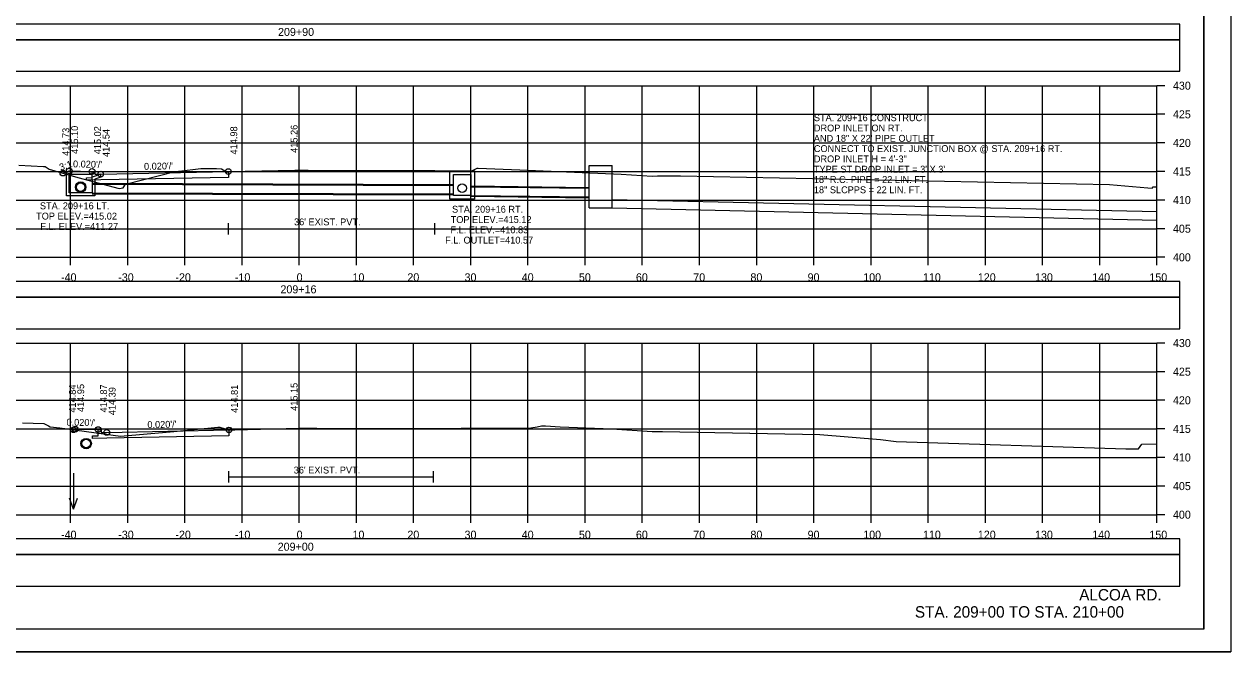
# Model space of a CAD drawing. Extents: x 1371057 to 1372761, y 380005 to 390517.
# Drawn here: x 1372102.6 to 1372313.6, y 389877.2 to 389986.9 of the extents above; entities that cross this region are included whole.
import ezdxf

# ---------------------------------------------------------------- set-up
doc = ezdxf.new("R2010")
doc.units = 0
for name, color, linetype in [('R_Alt Surface', 7, 'Continuous'), ('R_Axis', 7, 'Continuous'), ('R_Axis Annot', 7, 'Continuous'), ('R_Border', 7, 'Continuous'), ('R_Dimension', 7, 'Continuous'), ('R_Draft', 7, 'Continuous'), ('R_Exist Surface', 7, 'Continuous'), ('R_Fin Surface', 7, 'Continuous'), ('R_Grid', 7, 'Continuous'), ('R_No Plot', 7, 'Continuous'), ('R_Water', 7, 'Continuous'), ('R_Water Annot', 7, 'Continuous'), ('R_Xsect Elev', 7, 'Continuous'), ('R_Xsect Slope', 7, 'Continuous')]:
    doc.layers.add(name, color=color, linetype=linetype)

msp = doc.modelspace()

# ---------------------------------------------------------------- linework, layer by layer
at = {"layer": 'R_Alt Surface'}
for p, q in [((1372138.31, 389950.14), (1372138.31, 389952.14)), ((1372174.44, 389950.14), (1372174.44, 389952.14)), ((1372138.31, 389951.14), (1372174.44, 389951.14)), ((1372138.42, 389906.75), (1372138.42, 389908.75)), ((1372138.42, 389907.75), (1372174.21, 389907.75)), ((1372174.21, 389906.75), (1372174.21, 389908.75))]:
    msp.add_line(p, q, dxfattribs=at)
for points in [[(1372138.31, 389961.13), (1372138.31, 389960.13), (1372115.98, 389959.68), (1372113.48, 389959.63), (1372113.48, 389960.06), (1372114.48, 389960.08), (1372114.48, 389961.16)], [(1372138.42, 389915.96), (1372138.42, 389914.96), (1372117.04, 389914.54), (1372114.54, 389914.49), (1372114.54, 389914.92), (1372115.54, 389914.94), (1372115.54, 389916.02)]]:
    msp.add_lwpolyline(points, dxfattribs=at)
at = {"layer": 'R_Axis'}
for p, q in [((1372300.71, 389946.15), (1372300.71, 389976.15)), ((1372302.11, 389976.15), (1372300.71, 389976.15)), ((1372302.11, 389971.15), (1372300.71, 389971.15)), ((1372302.11, 389966.15), (1372300.71, 389966.15)), ((1372302.11, 389961.15), (1372300.71, 389961.15)), ((1372302.11, 389956.15), (1372300.71, 389956.15)), ((1372302.11, 389951.15), (1372300.71, 389951.15)), ((1372000.71, 389946.15), (1372300.71, 389946.15)), ((1372110.71, 389944.75), (1372110.71, 389946.15)), ((1372120.71, 389944.75), (1372120.71, 389946.15)), ((1372130.71, 389944.75), (1372130.71, 389946.15)), ((1372140.71, 389944.75), (1372140.71, 389946.15)), ((1372150.71, 389944.75), (1372150.71, 389946.15)), ((1372160.71, 389944.75), (1372160.71, 389946.15)), ((1372170.71, 389944.75), (1372170.71, 389946.15)), ((1372180.71, 389944.75), (1372180.71, 389946.15)), ((1372190.71, 389944.75), (1372190.71, 389946.15)), ((1372200.71, 389944.75), (1372200.71, 389946.15)), ((1372210.71, 389944.75), (1372210.71, 389946.15)), ((1372220.71, 389944.75), (1372220.71, 389946.15)), ((1372230.71, 389944.75), (1372230.71, 389946.15)), ((1372240.71, 389944.75), (1372240.71, 389946.15)), ((1372250.71, 389944.75), (1372250.71, 389946.15)), ((1372260.71, 389944.75), (1372260.71, 389946.15)), ((1372270.71, 389944.75), (1372270.71, 389946.15)), ((1372280.71, 389944.75), (1372280.71, 389946.15)), ((1372290.71, 389944.75), (1372290.71, 389946.15)), ((1372300.71, 389944.75), (1372300.71, 389946.15)), ((1372302.11, 389946.15), (1372300.71, 389946.15)), ((1372300.71, 389901.15), (1372300.71, 389931.15)), ((1372302.11, 389931.15), (1372300.71, 389931.15)), ((1372302.11, 389926.15), (1372300.71, 389926.15)), ((1372302.11, 389921.15), (1372300.71, 389921.15)), ((1372302.11, 389916.15), (1372300.71, 389916.15)), ((1372302.11, 389911.15), (1372300.71, 389911.15)), ((1372302.11, 389906.15), (1372300.71, 389906.15)), ((1372000.71, 389901.15), (1372300.71, 389901.15)), ((1372110.71, 389899.75), (1372110.71, 389901.15)), ((1372120.71, 389899.75), (1372120.71, 389901.15)), ((1372130.71, 389899.75), (1372130.71, 389901.15)), ((1372140.71, 389899.75), (1372140.71, 389901.15)), ((1372150.71, 389899.75), (1372150.71, 389901.15)), ((1372160.71, 389899.75), (1372160.71, 389901.15)), ((1372170.71, 389899.75), (1372170.71, 389901.15)), ((1372180.71, 389899.75), (1372180.71, 389901.15)), ((1372190.71, 389899.75), (1372190.71, 389901.15)), ((1372200.71, 389899.75), (1372200.71, 389901.15)), ((1372210.71, 389899.75), (1372210.71, 389901.15)), ((1372220.71, 389899.75), (1372220.71, 389901.15)), ((1372230.71, 389899.75), (1372230.71, 389901.15)), ((1372240.71, 389899.75), (1372240.71, 389901.15)), ((1372250.71, 389899.75), (1372250.71, 389901.15)), ((1372260.71, 389899.75), (1372260.71, 389901.15)), ((1372270.71, 389899.75), (1372270.71, 389901.15)), ((1372280.71, 389899.75), (1372280.71, 389901.15)), ((1372290.71, 389899.75), (1372290.71, 389901.15)), ((1372300.71, 389899.75), (1372300.71, 389901.15)), ((1372302.11, 389901.15), (1372300.71, 389901.15))]:
    msp.add_line(p, q, dxfattribs=at)
at = {"layer": 'R_Border'}
for q in [(1372308.89, 390086.61), (1371992.71, 389881.15)]:
    msp.add_line((1372308.89, 389881.15), q, dxfattribs=at)
at = {"layer": 'R_Dimension'}
for points in [[(1371996.71, 389984.19), (1372304.71, 389984.19), (1372304.71, 389986.9), (1371996.71, 389986.9)], [(1371996.71, 389978.67), (1372304.71, 389978.67), (1372304.71, 389984.19), (1371996.71, 389984.19)], [(1371996.71, 389939.19), (1372304.71, 389939.19), (1372304.71, 389941.9), (1371996.71, 389941.9)], [(1371996.71, 389933.67), (1372304.71, 389933.67), (1372304.71, 389939.19), (1371996.71, 389939.19)], [(1371996.71, 389894.19), (1372304.71, 389894.19), (1372304.71, 389896.9), (1371996.71, 389896.9)], [(1371996.71, 389888.67), (1372304.71, 389888.67), (1372304.71, 389894.19), (1371996.71, 389894.19)]]:
    msp.add_lwpolyline(points, close=True, dxfattribs=at)
at = {"layer": 'R_Exist Surface'}
for points in [[(1372101.64, 389962.27), (1372105.98, 389962.04), (1372106.21, 389962.03), (1372106.26, 389962), (1372106.98, 389961.54), (1372109.39, 389960.87), (1372110.03, 389960.68), (1372112.01, 389960.1), (1372119.19, 389958.19), (1372119.9, 389958.3), (1372120.3, 389958.95), (1372129.03, 389961.16), (1372130.18, 389961.29), (1372133.04, 389961.6), (1372133.48, 389961.66), (1372133.63, 389961.68), (1372135.02, 389961.65), (1372136.22, 389961.65), (1372137.03, 389961.64), (1372137.07, 389961.64), (1372137.07, 389961.64), (1372137.12, 389961.6), (1372138.1, 389961.06), (1372138.31, 389961.13), (1372149.93, 389961.39), (1372150.8, 389961.41), (1372152.25, 389961.4), (1372174.44, 389961.3), (1372176.74, 389961.28), (1372178.14, 389961.26), (1372179.06, 389961.27), (1372180.32, 389961.27), (1372180.88, 389961.28), (1372181.83, 389961.71), (1372181.98, 389961.76), (1372182, 389961.76), (1372189.27, 389961.43), (1372207.03, 389960.69), (1372212.44, 389960.35), (1372213.36, 389960.39), (1372217.37, 389960.39), (1372292.4, 389958.86), (1372299.12, 389958.31), (1372299.9, 389958.23), (1372300.05, 389958.47), (1372300.71, 389958.48)], [(1372102.33, 389917.2), (1372106.06, 389917.1), (1372106.87, 389916.66), (1372107.15, 389916.52), (1372108.82, 389916.31), (1372119.44, 389914.88), (1372128.75, 389915.7), (1372136.48, 389916.46), (1372136.83, 389916.45), (1372138.31, 389916), (1372138.42, 389915.96), (1372139.47, 389915.99), (1372150.64, 389916.3), (1372153.8, 389916.29), (1372174.21, 389916.23), (1372176.59, 389916.24), (1372179.02, 389916.25), (1372186.05, 389916.29), (1372191.24, 389916.31), (1372192.3, 389916.52), (1372193.09, 389916.71), (1372193.3, 389916.7), (1372193.52, 389916.69), (1372193.77, 389916.66), (1372196.37, 389916.53), (1372205.39, 389916.15), (1372212.45, 389915.71), (1372212.79, 389915.72), (1372214.26, 389915.72), (1372241.77, 389915.16), (1372252.34, 389914.29), (1372255.1, 389913.96), (1372295.27, 389912.68), (1372297.51, 389912.66), (1372298.07, 389913.46), (1372300.71, 389913.55)]]:
    msp.add_lwpolyline(points, dxfattribs=at)
at = {"layer": 'R_Fin Surface'}
for points in [[(1372109.38, 389960.88), (1372110.48, 389961.24), (1372114.48, 389961.16), (1372114.98, 389961.16), (1372114.98, 389960.66), (1372115.98, 389960.68), (1372138.31, 389961.13)], [(1372111.22, 389915.99), (1372111.54, 389916.1), (1372115.54, 389916.02), (1372116.04, 389916.02), (1372116.05, 389915.52), (1372117.04, 389915.54), (1372138.42, 389915.96)]]:
    msp.add_lwpolyline(points, dxfattribs=at)
at = {"layer": 'R_Grid'}
for p, q in [((1372000.71, 389976.15), (1372300.71, 389976.15)), ((1372110.71, 389946.15), (1372110.71, 389976.15)), ((1372120.71, 389946.15), (1372120.71, 389976.15)), ((1372130.71, 389946.15), (1372130.71, 389976.15)), ((1372140.71, 389946.15), (1372140.71, 389976.15)), ((1372150.71, 389946.15), (1372150.71, 389976.15)), ((1372160.71, 389946.15), (1372160.71, 389976.15)), ((1372170.71, 389946.15), (1372170.71, 389976.15)), ((1372180.71, 389946.15), (1372180.71, 389976.15)), ((1372190.71, 389946.15), (1372190.71, 389976.15)), ((1372200.71, 389946.15), (1372200.71, 389976.15)), ((1372210.71, 389946.15), (1372210.71, 389976.15)), ((1372220.71, 389946.15), (1372220.71, 389976.15)), ((1372230.71, 389946.15), (1372230.71, 389976.15)), ((1372240.71, 389946.15), (1372240.71, 389976.15)), ((1372250.71, 389946.15), (1372250.71, 389976.15)), ((1372260.71, 389946.15), (1372260.71, 389976.15)), ((1372270.71, 389946.15), (1372270.71, 389976.15)), ((1372280.71, 389946.15), (1372280.71, 389976.15)), ((1372290.71, 389946.15), (1372290.71, 389976.15)), ((1372300.71, 389946.15), (1372300.71, 389976.15)), ((1372000.71, 389971.15), (1372300.71, 389971.15)), ((1372000.71, 389966.15), (1372300.71, 389966.15)), ((1372000.71, 389961.15), (1372300.71, 389961.15)), ((1372000.71, 389956.15), (1372300.71, 389956.15)), ((1372000.71, 389951.15), (1372300.71, 389951.15)), ((1372000.71, 389946.15), (1372300.71, 389946.15)), ((1372000.71, 389931.15), (1372300.71, 389931.15)), ((1372110.71, 389901.15), (1372110.71, 389931.15)), ((1372120.71, 389901.15), (1372120.71, 389931.15)), ((1372130.71, 389901.15), (1372130.71, 389931.15)), ((1372140.71, 389901.15), (1372140.71, 389931.15)), ((1372150.71, 389901.15), (1372150.71, 389931.15)), ((1372160.71, 389901.15), (1372160.71, 389931.15)), ((1372170.71, 389901.15), (1372170.71, 389931.15)), ((1372180.71, 389901.15), (1372180.71, 389931.15)), ((1372190.71, 389901.15), (1372190.71, 389931.15)), ((1372200.71, 389901.15), (1372200.71, 389931.15)), ((1372210.71, 389901.15), (1372210.71, 389931.15)), ((1372220.71, 389901.15), (1372220.71, 389931.15)), ((1372230.71, 389901.15), (1372230.71, 389931.15)), ((1372240.71, 389901.15), (1372240.71, 389931.15)), ((1372250.71, 389901.15), (1372250.71, 389931.15)), ((1372260.71, 389901.15), (1372260.71, 389931.15)), ((1372270.71, 389901.15), (1372270.71, 389931.15)), ((1372280.71, 389901.15), (1372280.71, 389931.15)), ((1372290.71, 389901.15), (1372290.71, 389931.15)), ((1372300.71, 389901.15), (1372300.71, 389931.15)), ((1372000.71, 389926.15), (1372300.71, 389926.15)), ((1372000.71, 389921.15), (1372300.71, 389921.15)), ((1372000.71, 389916.15), (1372300.71, 389916.15)), ((1372000.71, 389911.15), (1372300.71, 389911.15)), ((1372000.71, 389906.15), (1372300.71, 389906.15)), ((1372000.71, 389901.15), (1372300.71, 389901.15))]:
    msp.add_line(p, q, dxfattribs=at)
at = {"layer": 'R_No Plot'}
for p, q in [((1372114.48, 389959.09), (1372177.71, 389958.9)), ((1372180.71, 389958.65), (1372201.43, 389958.38)), ((1372114.48, 389957.25), (1372177.71, 389957.06)), ((1372180.71, 389956.81), (1372201.43, 389956.55)), ((1371980.31, 389877.17), (1372313.64, 389877.17))]:
    msp.add_line(p, q, dxfattribs=at)
for points in [[(1371980.3, 390090.5), (1372313.64, 390090.5), (1372313.64, 389877.17), (1371980.3, 389877.17)], [(1372226.63, 390086.61), (1372246.25, 390086.61), (1372246.25, 390076.73), (1372262.36, 390076.73), (1372285.56, 390076.73), (1372285.68, 390048.57), (1372308.89, 390048.57), (1372308.89, 389881.15), (1371992.71, 389881.15), (1371992.71, 390086.61)]]:
    msp.add_lwpolyline(points, close=True, dxfattribs=at)
for centre, radius in [((1372109.38, 389960.88), 0.5), ((1372110.48, 389961.24), 0.5), ((1372114.48, 389961.16), 0.5), ((1372115.98, 389960.68), 0.5), ((1372138.31, 389961.13), 0.5), ((1372112.48, 389958.42), 0.917), ((1372112.48, 389958.42), 0.917), ((1372111.22, 389915.99), 0.5), ((1372111.54, 389916.1), 0.5), ((1372115.54, 389916.02), 0.5), ((1372117.04, 389915.54), 0.5), ((1372138.42, 389915.96), 0.5), ((1372113.44, 389913.58), 0.917)]:
    msp.add_circle(centre, radius, dxfattribs=at)
at = {"layer": 'R_Water'}
for p, q in [((1372201.43, 389954.77), (1372201.43, 389962.17)), ((1372201.43, 389962.17), (1372205.43, 389962.17)), ((1372205.43, 389954.77), (1372205.43, 389962.17)), ((1372109.98, 389961.16), (1372114.73, 389961.16)), ((1372109.98, 389959.66), (1372109.98, 389961.16)), ((1372110.48, 389959.66), (1372110.48, 389960.66)), ((1372110.48, 389960.66), (1372114.48, 389960.66)), ((1372114.81, 389961), (1372114.48, 389960.66)), ((1372115.98, 389960.68), (1372114.48, 389960.16)), ((1372114.48, 389959.66), (1372114.48, 389960.16)), ((1372114.81, 389961), (1372114.73, 389961.16)), ((1372115.98, 389960.16), (1372114.98, 389959.81)), ((1372114.48, 389958.92), (1372177.71, 389958.73)), ((1372114.98, 389959.66), (1372114.98, 389959.81)), ((1372180.71, 389958.48), (1372201.43, 389958.22)), ((1372114.48, 389957.42), (1372177.71, 389957.23)), ((1372180.71, 389956.98), (1372201.43, 389956.72)), ((1372205.46, 389956.27), (1372300.74, 389954.17)), ((1372201.43, 389954.77), (1372205.43, 389954.77)), ((1372205.43, 389954.77), (1372300.71, 389952.67))]:
    msp.add_line(p, q, dxfattribs=at)
for points in [[(1372115.98, 389960.16), (1372115.98, 389960.68)], [(1372114.98, 389959.66), (1372114.98, 389956.92), (1372112.48, 389956.92), (1372109.98, 389956.92), (1372109.98, 389959.66)], [(1372114.48, 389959.66), (1372114.48, 389957.42), (1372112.48, 389957.42), (1372110.48, 389957.42), (1372110.48, 389959.66)]]:
    msp.add_lwpolyline(points, dxfattribs=at)
for points in [[(1372179.21, 389961.27), (1372181.38, 389961.27), (1372181.38, 389956.31), (1372179.21, 389956.31), (1372177.04, 389956.31), (1372177.04, 389961.27)], [(1372179.21, 389960.61), (1372180.71, 389960.61), (1372180.71, 389956.98), (1372179.21, 389956.98), (1372177.71, 389956.98), (1372177.71, 389960.61)]]:
    msp.add_lwpolyline(points, close=True, dxfattribs=at)
for centre in [(1372112.48, 389958.42), (1372112.48, 389958.42), (1372179.21, 389958.23), (1372113.44, 389913.58)]:
    msp.add_circle(centre, 0.75, dxfattribs=at)
at = {"layer": 'R_Water Annot'}
for p, q in [((1372111.22, 389908.38), (1372111.22, 389902.1)), ((1372111.22, 389902.1), (1372110.52, 389904.02)), ((1372111.22, 389902.1), (1372111.92, 389904.02))]:
    msp.add_line(p, q, dxfattribs=at)
at = {"layer": 'R_Xsect Elev'}
for p, q in [((1372150.71, 389961.41), (1372150.71, 389971.41)), ((1372150.71, 389916.3), (1372150.71, 389926.3))]:
    msp.add_line(p, q, dxfattribs=at)

# ---------------------------------------------------------------- texts
at = {"layer": 'R_Axis Annot'}
for s, p in [('209+90', (1372147, 389984.85)), ('430', (1372303.51, 389975.45)), ('425', (1372303.51, 389970.45)), ('420', (1372303.51, 389965.45)), ('415', (1372303.51, 389960.45)), ('410', (1372303.51, 389955.45)), ('405', (1372303.51, 389950.45)), ('400', (1372303.51, 389945.45)), ('-40', (1372109.05, 389941.95)), ('-30', (1372119.05, 389941.95)), ('-20', (1372129.05, 389941.95)), ('-10', (1372139.45, 389941.95)), ('0', (1372150.25, 389941.95)), ('10', (1372160.02, 389941.95)), ('20', (1372169.62, 389941.95)), ('30', (1372179.62, 389941.95)), ('40', (1372189.62, 389941.95)), ('50', (1372199.62, 389941.95)), ('60', (1372209.59, 389941.95)), ('70', (1372219.62, 389941.95)), ('80', (1372229.62, 389941.95)), ('90', (1372239.62, 389941.95)), ('100', (1372249.34, 389941.95)), ('110', (1372259.79, 389941.95)), ('120', (1372269.39, 389941.95)), ('130', (1372279.39, 389941.95)), ('140', (1372289.39, 389941.95)), ('150', (1372299.39, 389941.95)), ('209+16', (1372147.42, 389939.85)), ('430', (1372303.51, 389930.45)), ('425', (1372303.51, 389925.45)), ('420', (1372303.51, 389920.45)), ('415', (1372303.51, 389915.45)), ('410', (1372303.51, 389910.45)), ('405', (1372303.51, 389905.45)), ('400', (1372303.51, 389900.45)), ('-40', (1372109.05, 389896.95)), ('-30', (1372119.05, 389896.95)), ('-20', (1372129.05, 389896.95)), ('-10', (1372139.45, 389896.95)), ('0', (1372150.25, 389896.95)), ('10', (1372160.02, 389896.95)), ('20', (1372169.62, 389896.95)), ('30', (1372179.62, 389896.95)), ('40', (1372189.62, 389896.95)), ('50', (1372199.62, 389896.95)), ('60', (1372209.59, 389896.95)), ('70', (1372219.62, 389896.95)), ('80', (1372229.62, 389896.95)), ('90', (1372239.62, 389896.95)), ('100', (1372249.34, 389896.95)), ('110', (1372259.79, 389896.95)), ('120', (1372269.39, 389896.95)), ('130', (1372279.39, 389896.95)), ('140', (1372289.39, 389896.95)), ('150', (1372299.39, 389896.95)), ('209+00', (1372146.94, 389894.85))]:
    msp.add_text(s, height=1.4, dxfattribs=at).set_placement(p)
at = {"layer": 'R_Draft'}
for s, p in [('ALCOA RD.', (1372287.12, 389886.15)), ('STA. 209+00 TO STA. 210+00', (1372258.38, 389883.15))]:
    msp.add_text(s, height=2, dxfattribs=at).set_placement(p)
at = {"layer": 'R_Water'}
for p in [(1372149.8, 389951.74), (1372149.74, 389908.35)]:
    msp.add_text("36' EXIST. PVT.", height=1.2, dxfattribs=at).set_placement(p)
at = {"layer": 'R_Water Annot'}
for s, p in [('STA. 209+16 CONSTRUCT', (1372240.71, 389969.95)), ('DROP INLET ON RT.', (1372240.71, 389968.15)), ('AND 18" X 22\' PIPE OUTLET', (1372240.71, 389966.35)), ('CONNECT TO EXIST. JUNCTION BOX @ STA. 209+16 RT.', (1372240.71, 389964.55)), ("TYPE ST DROP INLET = 3' X 3'", (1372240.71, 389960.95)), ('DROP INLET H = 4\'-3"', (1372240.71, 389962.75)), ('18" R.C. PIPE = 22 LIN. FT.', (1372240.71, 389959.15)), ('18" SLCPPS = 22 LIN. FT. ', (1372240.71, 389957.35)), ('STA. 209+16 LT.', (1372105.35, 389954.55)), ('TOP ELEV.=415.02', (1372104.69, 389952.75)), ('STA. 209+16 RT.', (1372177.43, 389953.95)), ('F.L. ELEV.=411.27', (1372105.43, 389950.95)), ('TOP ELEV.=415.12', (1372177.19, 389952.15)), ('F.L. ELEV.=410.83', (1372177.15, 389950.35)), ('F.L. OUTLET=410.57', (1372176.23, 389948.55))]:
    msp.add_text(s, height=1.2, dxfattribs=at).set_placement(p)
at = {"layer": 'R_Xsect Elev'}
for s, p in [('414.73', (1372110.49, 389963.88)), ('415.10', (1372112.03, 389964.24)), ('415.02', (1372116.03, 389964.16)), ('414.54', (1372117.53, 389963.68)), ('414.98', (1372139.86, 389964.13)), ('415.26', (1372150.41, 389964.41)), ('415.15', (1372150.41, 389919.3)), ('414.84', (1372111.64, 389918.99)), ('414.95', (1372113.09, 389919.1)), ('414.87', (1372117.09, 389919.02)), ('414.39', (1372118.59, 389918.54)), ('414.81', (1372139.97, 389918.96))]:
    msp.add_text(s, height=1.2, rotation=90, dxfattribs=at).set_placement(p)
at = {"layer": 'R_Xsect Slope'}
for s, rotation, p in [('3:1', 18.4349, (1372108.98, 389961.27)), ("0.020'/'", 358.8542, (1372111.13, 389961.88)), ("0.020'/'", 1.1458, (1372123.57, 389961.44)), ("0.020'/'", 358.8542, (1372109.99, 389916.73)), ("0.020'/'", 1.1458, (1372124.16, 389916.28))]:
    msp.add_text(s, height=1.2, rotation=rotation, dxfattribs=at).set_placement(p)

doc.saveas('drawing.dxf')
